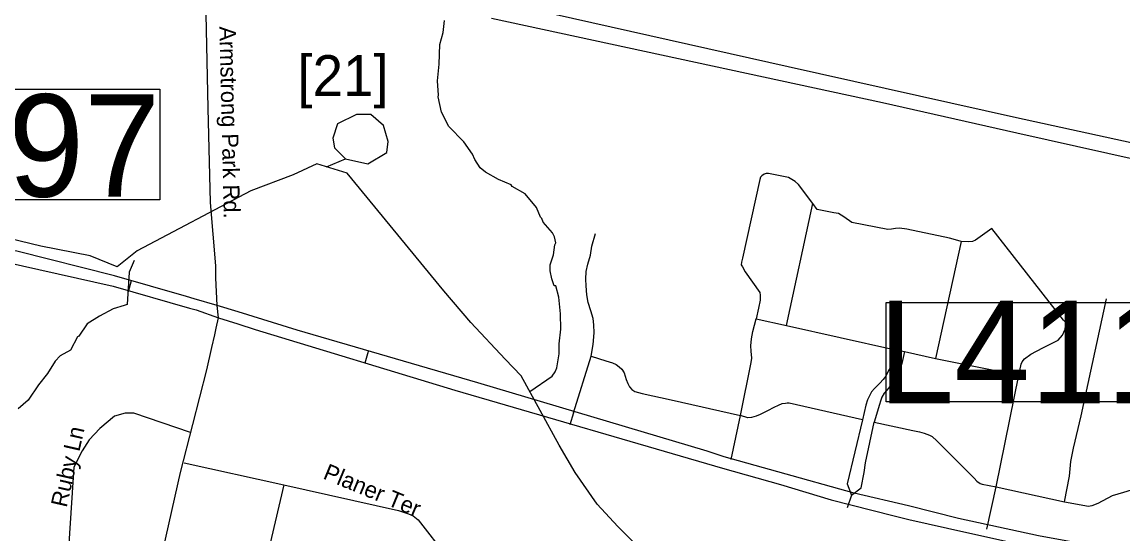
# Model space of a CAD drawing. Extents: x 1268485 to 1426702, y 514839 to 616766.
# Drawn here: x 1362433 to 1366843, y 555822 to 557873 of the extents above; entities that cross this region are included whole.
import ezdxf

# ---------------------------------------------------------------- set-up
doc = ezdxf.new("R2010")
doc.units = 0
for name, color, linetype in [('Old_Level_10', 7, 'Continuous'), ('Old_Level_11', 7, 'Continuous'), ('Old_Level_27', 7, 'Continuous'), ('Old_Level_28', 7, 'Continuous'), ('Old_Level_31', 7, 'Continuous'), ('Old_Level_32', 7, 'Continuous'), ('Old_Level_35', 7, 'Continuous'), ('Old_Level_5', 7, 'Continuous'), ('Old_Level_50', 7, 'Continuous'), ('Old_Level_59', 7, 'Continuous'), ('Old_Level_62', 7, 'Continuous')]:
    doc.layers.add(name, color=color, linetype=linetype)

msp = doc.modelspace()

# ---------------------------------------------------------------- linework, layer by layer
at = {"layer": 'Old_Level_27'}
for points in [[(1370447.391, 556602.388), (1370327.297, 556628.592), (1370210.643, 556654.892), (1369658.596, 556776.525), (1369324.058, 556853.959), (1368801.533, 556976.468), (1368283.381, 557083.662), (1366419.927, 557488.993), (1365504.481, 557693.193), (1364318.511, 557960.094)], [(1364315.189, 557888.937), (1365883.238, 557550.918), (1366421.89, 557429.073), (1367767.414, 557129.166), (1368781.857, 556917.4), (1369105.428, 556845.208), (1369374.343, 556783.953), (1370253.362, 556590.787), (1370437.003, 556553.38)]]:
    msp.add_lwpolyline(points, dxfattribs=at)
at = {"layer": 'Old_Level_28'}
for points in [[(1363215.306, 556737.442), (1363123.621, 556764.677), (1363091.642, 556774.374), (1362804.14, 556856.106), (1362411.854, 556955.966), (1362268.733, 556981.423), (1361887.074, 557045.067), (1361739.472, 557058.275), (1361018.505, 557069.997), (1360651.295, 557044.566), (1360492.271, 557031.838), (1360303.032, 557022.291), (1360131.285, 557009.563), (1359851.532, 557002.213)], [(1359854.18, 556957.005), (1360086.759, 556955.466), (1360200.427, 556962.848), (1360476.231, 556985.016), (1360630.316, 556989.157), (1361052.036, 557022.291), (1361646.787, 557012.745), (1362112.889, 556962.33), (1362309.611, 556923.837), (1362357.287, 556913.442), (1362798.342, 556815.491), (1363104.177, 556727.009), (1363131.717, 556719.756), (1363221.207, 556688.292)], [(1369502.868, 555292.145), (1368346.783, 555499.36), (1367747.738, 555608.743), (1366976.144, 555730.087), (1366508.856, 555815.468), (1366187.55, 555884.506), (1365987.179, 555935.542), (1365769.141, 555986.453), (1365463.889, 556071.303), (1365248.275, 556131.911), (1365180.44, 556153.729), (1364259.838, 556427.675), (1363535.469, 556639.575), (1363299.02, 556712.309), (1363215.306, 556737.442)], [(1363221.207, 556688.292), (1363298.405, 556664.636), (1363367.822, 556641.515), (1364167.777, 556398.584), (1365241.007, 556085.849), (1365473.579, 556020.393), (1365677.081, 555959.785), (1365923.972, 555896.904), (1365988.176, 555881.124), (1366143.621, 555846.183), (1366497.592, 555767.564), (1367535.667, 555597.805), (1367732.434, 555571.553), (1369486.299, 555249.326)]]:
    msp.add_lwpolyline(points, dxfattribs=at)
at = {"layer": 'Old_Level_31'}
for p, q in [((1365233.802, 557679.472), (1365233.802, 557679.472)), ((1366052.023, 557500.69), (1366052.023, 557500.69)), ((1364504.293, 556324.441), (1364504.293, 556324.441))]:
    msp.add_line(p, q, dxfattribs=at)
for points in [[(1361787.671, 557604.194), (1362985.418, 557604.194), (1362985.418, 557161.166), (1361787.671, 557161.166), (1361787.671, 557604.194)], [(1365897.738, 556749.27), (1367026.203, 556749.27), (1367026.203, 556352.338), (1365897.738, 556352.338), (1365897.738, 556749.27)]]:
    msp.add_lwpolyline(points, dxfattribs=at)
at = {"layer": 'Old_Level_32'}
msp.add_line((1363221.207, 556688.292), (1363215.306, 556737.442), dxfattribs=at)
for points in [[(1363215.306, 556737.442), (1363209.383, 556848.049), (1363209.383, 556896.534), (1363188.246, 557150.566), (1363179.549, 557527.706), (1363170.667, 557904.594)], [(1362723.653, 554204.109), (1362749.883, 554386.601), (1362814.493, 554824.969), (1362845.987, 555057.702), (1362867.791, 555177.22), (1362882.326, 555254.798), (1362933.202, 555448.742), (1362962.274, 555585.472), (1362998.613, 555760.022), (1363068.87, 556068.636), (1363117.323, 556261.367), (1363173.751, 556480.418), (1363194.044, 556568.9), (1363205.639, 556619.67), (1363211.437, 556647.23), (1363221.207, 556688.292)]]:
    msp.add_lwpolyline(points, dxfattribs=at)
at = {"layer": 'Old_Level_35'}
for p, q in [((1365497.495, 556657.249), (1365604.122, 557147.016)), ((1366197.953, 556993.586), (1366096.042, 556525.298)), ((1362859.705, 556793.866), (1362872.213, 556837.695)), ((1365376.617, 556683.855), (1365497.495, 556657.249)), ((1365497.495, 556657.249), (1365929.13, 556561.08)), ((1363821.092, 556552.98), (1363806.841, 556506.485)), ((1365929.13, 556561.08), (1365971.883, 556553.852)), ((1365971.883, 556553.852), (1366096.042, 556525.298)), ((1364644.376, 556307.738), (1364714.606, 556534.27)), ((1366096.042, 556525.298), (1366430.38, 556458.708)), ((1366338.721, 556011.335), (1366430.38, 556458.708)), ((1364644.376, 556307.738), (1364628.997, 556259.397)), ((1365276.244, 556120.269), (1365313.871, 556297.075)), ((1362641.017, 556090.69), (1362616.001, 555709.088)), ((1363082.289, 556107.146), (1363482.243, 556019.794)), ((1363482.243, 556019.794), (1363353.881, 555467.076)), ((1365758.526, 555978.168), (1365741.917, 555927.418)), ((1366301.504, 555841.296), (1366338.721, 556011.335)), ((1366338.721, 556011.335), (1366612.261, 555951.819))]:
    msp.add_line(p, q, dxfattribs=at)
for points in [[(1365604.122, 557147.016), (1365546.605, 557222.732), (1365532.251, 557234.933), (1365520.153, 557242.827), (1365506.517, 557250.67), (1365426.342, 557266.459), (1365417.115, 557266.459), (1365409.22, 557263.588), (1365399.275, 557257.796), (1365394.251, 557252.105), (1365390.663, 557242.058), (1365321.253, 556927.765), (1365318.382, 556911.976), (1365316.844, 556901.261), (1365321.253, 556892.649), (1365332.633, 556872.554), (1365391.381, 556789.508), (1365392.713, 556778.794), (1365391.996, 556758.75), (1365386.357, 556727.275), (1365376.617, 556683.855)], [(1366197.953, 556993.586), (1366194.467, 556995.073), (1366151.406, 557007.94), (1365980.29, 557043.772), (1365951.583, 557047.31), (1365935.281, 557045.875), (1365919.492, 557043.772), (1365904.421, 557041.569), (1365760.577, 557070.276), (1365728.384, 557092.421), (1365706.238, 557106.006), (1365688.296, 557108.876), (1365621.039, 557122.051), (1365604.122, 557147.016)], [(1366321.497, 557045.875), (1366255.778, 557000.045), (1366243.577, 556993.637), (1366227.173, 556992.202), (1366197.953, 556993.586)], [(1366430.38, 556458.708), (1366439.709, 556502.384), (1366442.58, 556512.432), (1366452.628, 556523.863), (1366477.644, 556543.189), (1366525.626, 556567.539), (1366587.142, 556598.297), (1366604.981, 556619.11), (1366615.747, 556643.46), (1366617.9, 556669.962), (1366609.39, 556679.241), (1366321.497, 557045.875)], [(1364714.606, 556534.27), (1364722.911, 556581.893), (1364726.499, 556627.671), (1364726.089, 556659.864), (1364723.116, 556685.957), (1364713.171, 556715.997), (1364703.123, 556750.395), (1364697.382, 556780.435), (1364694.511, 556816.267), (1364693.076, 556843.488), (1364694.511, 556873.579), (1364701.79, 556903.619), (1364711.735, 556939.453), (1364717.477, 556975.182), (1364731.728, 557026.753)], [(1366612.261, 555951.819), (1366632.971, 556054.14), (1366638.61, 556112.836), (1366648.76, 556165.791), (1366680.133, 556296.102), (1366781.736, 556764.441)], [(1365313.871, 556297.075), (1365357.034, 556509.561), (1365358.777, 556526.375), (1365356.624, 556554.98), (1365355.291, 556576.51), (1365357.957, 556603.68), (1365363.801, 556633.053), (1365369.543, 556659.556), (1365376.617, 556683.855)], [(1365929.13, 556561.08), (1365922.363, 556520.326), (1365915.904, 556493.823), (1365910.162, 556481.622), (1365903.703, 556469.422), (1365895.911, 556454.453), (1365885.864, 556440.817), (1365873.048, 556427.181), (1365861.463, 556415.75), (1365851.517, 556405.753), (1365839.214, 556392.117), (1365830.705, 556375.61), (1365822.913, 556359.873), (1365815.736, 556338.445), (1365802.408, 556279.441)], [(1365971.883, 556553.852), (1365960.298, 556506.023), (1365952.403, 556480.187), (1365943.791, 556460.861), (1365930.873, 556439.381), (1365919.492, 556422.209), (1365908.009, 556407.855), (1365890.17, 556387.145), (1365880.737, 556370.638), (1365875.098, 556354.9), (1365870.792, 556341.264), (1365849.467, 556270.521)], [(1364714.606, 556534.27), (1364773.661, 556516.635), (1364800.728, 556508.023), (1364815.082, 556500.794), (1364826.667, 556492.234), (1364837.227, 556482.237), (1364846.66, 556468.601), (1364851.581, 556454.299), (1364855.272, 556440.663), (1364862.346, 556424.925), (1364868.703, 556411.289), (1364878.135, 556400.627), (1364890.233, 556393.45), (1364918.838, 556384.889), (1365035.513, 556359.821), (1365313.871, 556297.075)], [(1365802.408, 556279.441), (1365509.388, 556346.237), (1365501.494, 556346.237), (1365494.419, 556345.57), (1365479.348, 556343.417), (1365464.379, 556337.01), (1365447.872, 556329.115), (1365421.421, 556315.479), (1365392.713, 556301.176), (1365377.027, 556294.769), (1365357.752, 556289.745), (1365342.578, 556287.54), (1365313.871, 556297.075)], [(1362845.762, 556306.457), (1362804.238, 556294.769), (1362745.286, 556245.249), (1362702.635, 556199.83), (1362674.133, 556155.026), (1362641.017, 556090.69)], [(1363107.921, 556228.947), (1362881.646, 556305.892), (1362845.762, 556306.457)], [(1365802.408, 556279.441), (1365740.994, 556023.998), (1365758.526, 555978.168)], [(1365758.526, 555978.168), (1365797.486, 556007.183), (1365809.994, 556068.442), (1365814.301, 556107.812), (1365849.467, 556270.521)], [(1365849.467, 556270.521), (1366004.589, 556237.457), (1366031.143, 556231.664), (1366049.7, 556226.692), (1366071.128, 556218.797), (1366082.611, 556212.389), (1366100.451, 556195.882), (1366250.754, 556046.246), (1366261.519, 556034.045), (1366275.155, 556024.766), (1366282.229, 556022.613), (1366338.721, 556011.335)], [(1363482.243, 556019.794), (1363942.483, 555916.96), (1363982.365, 555902.555), (1364000.717, 555895.43), (1364020.607, 555879.436), (1364040.6, 555855.496), (1364118.725, 555754.252)], [(1366612.261, 555951.819), (1366693.769, 555935.979), (1366708.123, 555934.543), (1366723.912, 555935.979), (1366748.108, 555946.026), (1366805.42, 555976.066), (1366851.249, 555990.369), (1366898.513, 556004.671), (1366945.778, 556013.335), (1366962.9, 556016.206), (1366992.837, 556017.641), (1367033.54, 556017.641)]]:
    msp.add_lwpolyline(points, dxfattribs=at)
at = {"layer": 'Old_Level_50'}
msp.add_line((1364504.293, 556324.441), (1364504.293, 556324.441), dxfattribs=at)
at = {"layer": 'Old_Level_59'}
msp.add_lwpolyline([(1365651.419, 555504.718), (1365585.27, 555522.082), (1365369.005, 555662.098), (1365248.15, 555655.734), (1365082.771, 555649.369), (1364974.638, 555700.284), (1364821.98, 555853.029), (1364739.29, 555942.131), (1364650.24, 556069.418), (1364586.632, 556177.613), (1364434.813, 556456.247), (1364369.811, 556523.197), (1364232.213, 556669.392), (1364124.081, 556796.681), (1363736.075, 557267.644), (1363615.22, 557305.831), (1363519.81, 557261.28), (1363350.805, 557196.895), (1362894.871, 556956.574), (1362813.766, 556892.146), (1362705.633, 556936.697), (1362508.45, 556974.883), (1362381.235, 557006.705)], dxfattribs=at)
at = {"layer": 'Old_Level_62'}
for points in [[(1364469.311, 556392.933), (1364557.946, 556454.709), (1364570.455, 556472.395), (1364576.811, 556488.235), (1364586.141, 556544.01), (1364587.064, 556583.995), (1364593.625, 556643.101), (1364591.677, 556703.848), (1364584.911, 556771.361), (1364572.71, 556816.319), (1364566.661, 556816.472), (1364557.331, 556844.719), (1364550.154, 556876.912), (1364550.77, 556900.851), (1364563.688, 556940.529), (1364568.609, 556980.411), (1364572.813, 556988.306), (1364567.379, 557012.451), (1364559.792, 557028.65), (1364522.78, 557071.557), (1364517.141, 557085.706), (1364511.297, 557091.857), (1364496.226, 557130.202), (1364450.192, 557184.695), (1364398.621, 557214.991), (1364394.417, 557220.732), (1364342.949, 557242.007), (1364291.584, 557271.278), (1364270.053, 557289.835), (1364248.83, 557322.387), (1364239.398, 557344.584), (1364204.539, 557393.489), (1364144.049, 557454.954), (1364115.444, 557511.65), (1364100.885, 557573.627), (1364103.038, 557579.984), (1364098.937, 557637.193), (1364106.012, 557703.887), (1364107.96, 557783.857), (1364121.083, 557831.532), (1364126.209, 557879.411)], [(1363653.385, 557293.102), (1363729.714, 557324.923), (1363818.765, 557305.831), (1363895.093, 557350.381), (1363901.454, 557394.932), (1363882.372, 557458.576), (1363831.486, 557503.127), (1363774.239, 557503.127), (1363697.91, 557464.94), (1363678.828, 557407.661), (1363685.189, 557369.475), (1363729.714, 557324.923)], [(1362882.158, 556918.383), (1362862.063, 556870.913), (1362854.579, 556741.475), (1362842.891, 556737.425), (1362798.497, 556724.506), (1362743.441, 556695.491), (1362693.715, 556664.426), (1362660.599, 556614.598), (1362655.883, 556612.087), (1362626.561, 556558.773), (1362585.961, 556535.808), (1362565.455, 556514.328), (1362534.287, 556465.115), (1362499.223, 556419.953), (1362457.803, 556359.001), (1362416.895, 556324.04)]]:
    msp.add_lwpolyline(points, dxfattribs=at)

# ---------------------------------------------------------------- texts
at = {"layer": 'Old_Level_10'}
for s, rotation, p in [('Ruby Ln', 77.179503, (1362611.513, 555925.924)), ('Planer Ter', 337.567508, (1363635.995, 556045.551))]:
    msp.add_text(s, height=65.6167, rotation=rotation, dxfattribs=at).set_placement(p)
at = {"layer": 'Old_Level_11'}
msp.add_text('Armstrong Park Rd.', height=65.61666, rotation=271.320981, dxfattribs=at).set_placement((1363224.238, 557855.405))
at = {"layer": 'Old_Level_31'}
for s, p in [('L397', (1361766.635, 557173.609)), ('L411', (1365865.181, 556346.417))]:
    msp.add_text(s, height=410.1042, dxfattribs=at).set_placement(p)
at = {"layer": 'Old_Level_5'}
msp.add_text('[21]', height=164.0417, dxfattribs=at).set_placement((1363536.948, 557576.569))

doc.saveas('drawing.dxf')
